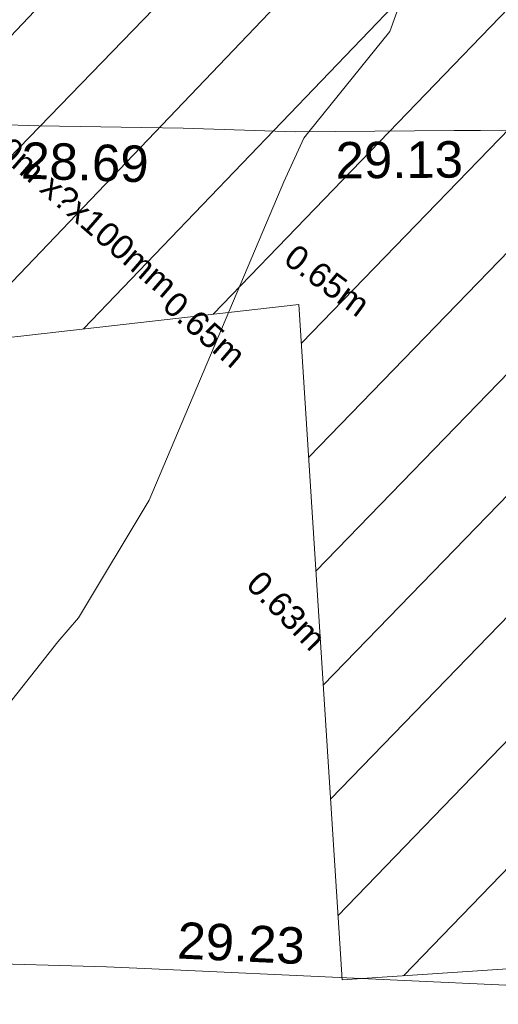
# Model space of a CAD drawing. Header units: millimetres. Extents: x -290717 to 520720, y -88450 to 287762.
# Tile 262 of 381: x 24382 to 29308, y 185160 to 195288. Entities that reach past the tile are written whole.
import ezdxf

# ---------------------------------------------------------------- set-up
doc = ezdxf.new("R2010")
doc.units = ezdxf.units.MM
for name, pattern in [('IMPORT-HIDDEN2 _3_', [4762.5, 3175, -1587.5]), ('IMPORT-UG_ELEC_QLB2 _2_', [2500, 1500, -300.0000000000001, 0, -50, 150, -300.0000000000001, 0, -200]), ('IMPORT-UG_ELEC_STREET LIGHTING_QLB2 _2_', [2700, 1500, -300.0000000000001, 0, -250, 150, -300.0000000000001, 0, -200])]:
    doc.linetypes.add(name, pattern=pattern)
doc.layers.add('00_UAV_DRIVE_WAY', color=7, linetype='Continuous', lineweight=9)
for name, color, linetype, lineweight, true_color in [('00_UAV_FOOTPATH', 7, 'Continuous', 9, 0xa50000), ('01_DTM_CONTOUR_MNR', 7, 'Continuous', 9, 0xa5a552), ('12333-PUM-2D-U-0001-C01 - Rev2_REVIT IMPORT_dwg', 7, 'Continuous', 9, 0x767676), ('PUM-CHAMBER EXTENTS', 6, 'IMPORT-HIDDEN2 _3_', 9, 0xff00ff), ('PUM-ELECTRIC-QLB2', 1, 'IMPORT-UG_ELEC_QLB2 _2_', 9, 0xff0000), ('PUM-UNABLE TO SURVEY', 190, 'Continuous', 9, 0x7f00ff)]:
    doc.layers.add(name, color=color, linetype=linetype, lineweight=lineweight, true_color=true_color)
doc.styles.add('Arial_1', font='arial.ttf', dxfattribs={"height": 250})
doc.styles.add('Swis721 Lt BT_2', font='swissl.ttf', dxfattribs={"height": 375})

# ---------------------------------------------------------------- blocks, each defined once
blk = doc.blocks.new('12333-PUM-2D-U-0001-C01 - Rev2_REVIT IMPORT_dwg_MGS62954_T2_Galway_ITM_3d_Rev1-2077680-Site Location Plan Existing')
at = {"layer": '00_UAV_DRIVE_WAY', "color": 254, "true_color": 0xcccccc, "flags": 128}
blk.add_lwpolyline([(533935151.1490001, 725749027.8814999), (533934467.0380611, 725749034.3286189), (533934196.149, 725749036.8815001), (533932564.149, 725749052.8814999), (533931410.149, 725749109.8815), (533929926.149, 725749160.8814999), (533929492.9765826, 725749183.1847615), (533929318.9999999, 725749192.1425), (533929344.6607265, 725750246.0064324)], dxfattribs=at)
at = {"layer": '00_UAV_FOOTPATH', "color": 254, "true_color": 0xcccccc, "flags": 128}
blk.add_lwpolyline([(533925970, 725740690.0000001), (533927580.2910728, 725740631.0822601), (533930470.1490001, 725740498.8815), (533930936.1613029, 725740469.286821), (533935097.7738052, 725740204.9985504), (533935918.5063865, 725740209.2071245), (533937805.1490001, 725740218.8815), (533940913.2964685, 725740348.5431141), (533941137.149, 725740357.8815001), (533943006.1490001, 725740344.8815), (533945525.149, 725740363.8814999), (533945912.4793455, 725740371.8556033), (533948828.149, 725740431.8814999), (533950922.7365224, 725740430.6841315), (533950911.2265834, 725740430.6907111)], dxfattribs=at)
at = {"layer": '01_DTM_CONTOUR_MNR', "color": 254, "true_color": 0xcccccc, "flags": 128}
blk.add_lwpolyline([(533930340, 725731570.0000002), (533929705.1795328, 725734546.0061603), (533929265.6863477, 725735256.8083754), (533928928.0861247, 725735497.7033494), (533928694.7821859, 725735694.5313089), (533927963.8750001, 725736553.2656249), (533927667.7112389, 725736846.5709599), (533926950.8977405, 725737589.2515465), (533926954.5004421, 725737733.3244916), (533926995.0837321, 725737894.9003191), (533927061.8181818, 725738197.2727274), (533927154.3290752, 725738263.7759954), (533927490.0000001, 725738820.0000001), (533927580.0000001, 725740630.0000001), (533928494.9898551, 725741982.156976), (533930026.7013131, 725743849.7961645), (533930245.9520725, 725744093.0649126), (533930992.9834218, 725745290.3055971), (533932435.158172, 725748539.2834308), (533932648.2095386, 725748986.6757722), (533932700.0000001, 725749050.0000001), (533933553.9565516, 725750068.6999527), (533933676.4213721, 725750392.2415762)], dxfattribs=at)
at = {"layer": '00_UAV_DRIVE_WAY', "color": 251, "true_color": 0x666666, "char_height": 375, "width": 1495.902363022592, "attachment_point": 1, "line_spacing_factor": 1.005061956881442, "style": 'Swis721 Lt BT_2'}
for s, insert, rotation in [('28.69', (533929746.6895646, 725748996.3785222), 357.27548931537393), ('29.13', (533932973.6894484, 725748939.9153395), 359.4442103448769)]:
    blk.add_mtext(s, dxfattribs=dict(at, insert=insert, rotation=rotation))
at = {"layer": '00_UAV_FOOTPATH', "color": 251, "true_color": 0x666666, "insert": (533931217.0456235, 725740947.6761636), "char_height": 375, "width": 1495.902363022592, "attachment_point": 1, "rotation": 356.3662415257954, "line_spacing_factor": 1.005061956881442, "style": 'Swis721 Lt BT_2'}
blk.add_mtext('29.23', dxfattribs=at)
blk = doc.blocks.new('12333-PUM-2D-U-0001-C01 - Rev2_REVIT IMPORT_dwg-1620468-Site Location Plan Existing')
at = {"layer": 'PUM-CHAMBER EXTENTS', "true_color": 0xfff4d4}
h = blk.add_hatch(dxfattribs=at)
h.set_pattern_fill('FP_14', style=0, pattern_type=2)
h.set_pattern_definition([(45, (-533641079.65, -725615854.3560001), (-618.7184335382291, 618.7184335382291), [])])
h.paths.add_polyline_path([(291811.3501528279, 124468.6438213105), (306011.3501528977, 125163.6438213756), (309303.3501529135, 126382.6438213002), (310276.3501529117, 133352.6438213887), (309947.3501528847, 136832.6438213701), (307059.3501528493, 139075.6438213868), (304064.350152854, 137236.6438213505), (301560.095729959, 137051.9973635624), (288639.1046682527, 134790.0492880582), (288630.6430382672, 134386.5106702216), (288258.8263998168, 134391.7371872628), (288273.3501527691, 133230.6438212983), (288213.5074401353, 133220.9184094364), (288164.3501528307, 131103.6438213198), (291489.3501529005, 131422.6438213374), (291767.6562900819, 125412.2684225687)])
h.paths.add_polyline_path([(313541.3501529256, 126587.6438213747), (320416.1456552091, 127718.9519342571), (320290.3501528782, 137135.6438213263), (316922.3501528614, 136404.6438212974), (313381.3501528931, 137134.6438212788), (313031.3501529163, 130202.6438213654), (313364.3812648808, 127842.0409395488)])
h.paths.add_polyline_path([(305922.0501528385, 132148.04382128), (305930.0306085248, 132605.2438213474), (306188.7501528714, 132605.2438213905), (306180.769697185, 132148.0438213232), (306133.2633083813, 132148.0438213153)])
at = {"layer": 'PUM-UNABLE TO SURVEY', "color": 7, "true_color": 0xfff4d4, "flags": 128}
blk.add_lwpolyline([(288240.6965458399, 134391.9920332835), (288164.3501528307, 131103.6438213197), (291489.3501529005, 131422.6438213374), (291811.3501528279, 124468.6438213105), (306011.3501528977, 125163.6438213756), (309303.3501529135, 126382.6438213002), (310276.3501529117, 133352.6438213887), (309947.3501528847, 136832.6438213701), (307059.3501528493, 139075.6438213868), (304064.350152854, 137236.6438213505), (301580.3501529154, 137051.6438212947)], dxfattribs=at)
blk.add_blockref('12333-PUM-2D-U-0001-C01 - Rev2_REVIT IMPORT_dwg_MGS62954_T2_Galway_ITM_3d_Rev1-2077680-Site Location Plan Existing', (-533641079.6498471, -725615854.3561786))
at = {"layer": 'PUM-ELECTRIC-QLB2', "char_height": 250, "attachment_point": 2, "line_spacing_factor": 0.9417779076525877, "style": 'Arial_1'}
for s, insert, width, rotation in [('DP0.50m x?x100mm', (289053.9739388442, 132773.7022826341), 3893.2779916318, 318.0772359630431), ('0.65m', (291860.914565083, 131764.0321320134), 1160.025439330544, 322.4670766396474), ('0.65m', (290596.0605671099, 131275.0493302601), 1160.025439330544, 318.0772359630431), ('0.63m', (291396.6372664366, 128361.2654409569), 1160.025439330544, 313.5484303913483)]:
    blk.add_mtext(s, dxfattribs=dict(at, insert=insert, width=width, rotation=rotation))

msp = doc.modelspace()

# ---------------------------------------------------------------- block references
at = {"layer": '12333-PUM-2D-U-0001-C01 - Rev2_REVIT IMPORT_dwg', "color": 254, "linetype": 'IMPORT-UG_ELEC_STREET LIGHTING_QLB2 _2_', "true_color": 0xffd4d4, "rotation": 0.9999999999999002}
msp.add_blockref('12333-PUM-2D-U-0001-C01 - Rev2_REVIT IMPORT_dwg-1620468-Site Location Plan Existing', (-261895.0770586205, 55869.5817132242), dxfattribs=at)

doc.saveas('drawing.dxf')
